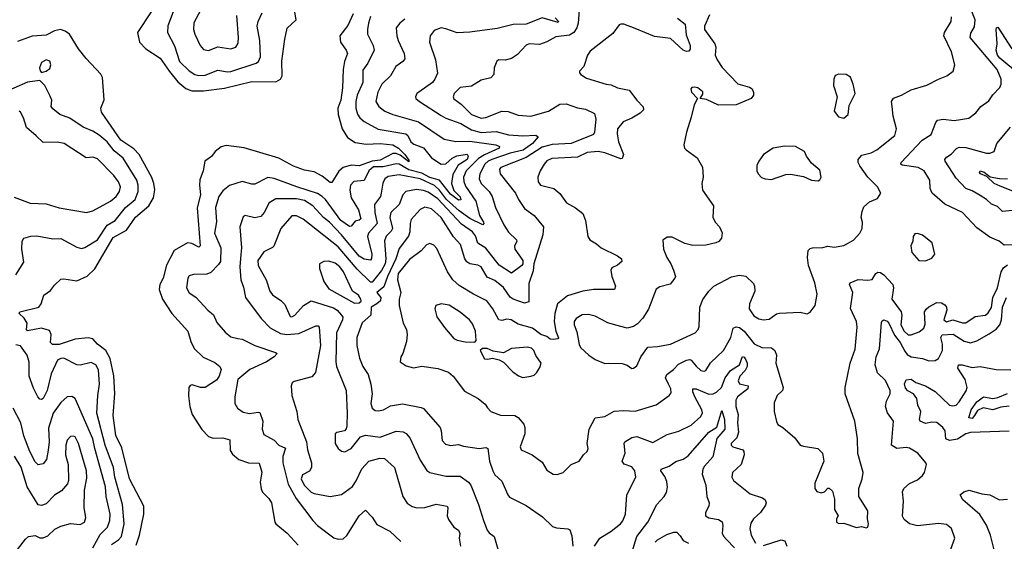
# Model space of a CAD drawing. Extents: x 2133489 to 2292442, y 756223 to 916462.
# Tile 287 of 463: x 2188999 to 2195136, y 881736 to 884986. Entities that reach past the tile are written whole.
import ezdxf

# ---------------------------------------------------------------- set-up
doc = ezdxf.new("R2010")
doc.units = 0

msp = doc.modelspace()

# ---------------------------------------------------------------- linework, layer by layer
at = {"layer": '0CON20XD'}
for points in [[(2189978.7, 885095), (2189922.2, 884947.8), (2189919.6, 884905), (2189963.1, 884823.1), (2189996.1, 884725), (2190056.2, 884666.2), (2190090, 884645), (2190115, 884638.2), (2190155, 884639.2), (2190235, 884672), (2190295, 884661.3), (2190315, 884663.3), (2190472, 884715), (2190488.1, 884725), (2190499.6, 884755), (2190495.4, 884855), (2190478.5, 884945), (2190484.7, 884975.3), (2190510.7, 885029.3)], [(2189819.3, 885035), (2189733.2, 884906.8), (2189745.5, 884845), (2189785, 884804.5), (2189875, 884746.9), (2189932.3, 884662.3), (2189985, 884597.8), (2190035, 884556), (2190072.7, 884542.7), (2190145, 884542), (2190275, 884560), (2190445, 884601), (2190595, 884598.6), (2190624.5, 884615), (2190635.4, 884635), (2190632.9, 884727.1), (2190651.1, 884865), (2190666.8, 884933.2), (2190721.8, 884985), (2190712.4, 885045)], [(2190143.1, 885075), (2190085, 884966.7), (2190082.9, 884925), (2190091.2, 884895), (2190123.9, 884823.9), (2190145, 884800), (2190175, 884794.5), (2190235, 884817.6), (2190315.4, 884804.6), (2190345.7, 884815), (2190360.2, 884839.8), (2190362.1, 884875), (2190352.3, 885012.3)], [(2192485.7, 885045), (2192480, 884965), (2192472.5, 884935), (2192453.6, 884905), (2192425, 884888.8), (2192340.6, 884879.4), (2192285, 884848.5), (2192238.7, 884831.3), (2192175, 884834.5), (2192155, 884827.8), (2192100.7, 884769.3), (2192065, 884743.5), (2192025, 884734.3), (2191985, 884735.6), (2191973, 884727), (2191956.7, 884685), (2191953.3, 884645), (2191935.8, 884624.2), (2191875, 884609.2), (2191815, 884572.2), (2191745, 884562.5), (2191706.9, 884525), (2191700, 884505), (2191705, 884492.5), (2191749.8, 884459.8), (2191814.7, 884395), (2191875, 884371.4), (2191903.5, 884376.5), (2192005, 884416.7), (2192042.8, 884412.8), (2192105, 884390.5), (2192185, 884384.5), (2192294.1, 884415.9), (2192365, 884460), (2192405, 884460.5), (2192475, 884436.2), (2192525, 884427.3), (2192582, 884402), (2192590, 884365), (2192582.2, 884285), (2192575, 884269.4), (2192435.4, 884214.6), (2192317.9, 884207.9), (2192255, 884191), (2192155, 884127.8), (2191998.6, 884065), (2191988.8, 884055), (2191994.4, 884024.4), (2192090, 883905), (2192107.3, 883865), (2192145, 883808.6), (2192206.2, 883765), (2192263.3, 883695), (2192258.9, 883645), (2192203.6, 883463.6), (2192198.3, 883421.7), (2192172.1, 883342.1), (2192172.3, 883227.7), (2192145, 883219.3), (2192074.2, 883244.2), (2192055, 883256.2), (2192015, 883317.4), (2191960, 883360), (2191912, 883382), (2191875, 883446.2), (2191855, 883456.1), (2191805, 883464.6), (2191785, 883477.8), (2191773.2, 883495), (2191746.9, 883585), (2191703, 883633), (2191625, 883754.1), (2191565, 883807.4), (2191525, 883816.9), (2191495, 883802.7), (2191439.6, 883740.4), (2191432.5, 883715), (2191431.6, 883665), (2191422.9, 883637.1), (2191365, 883561.1), (2191342.8, 883495), (2191291.4, 883385), (2191269.5, 883320.5), (2191225.6, 883285), (2191249.6, 883255), (2191246.8, 883235), (2191225, 883214.5), (2191188.8, 883195), (2191188.6, 883145), (2191133.2, 883096.8), (2191100.9, 883005), (2191101.2, 882955), (2191116.9, 882876.9), (2191137.8, 882825), (2191171.5, 882775), (2191188.5, 882715), (2191196.9, 882655), (2191187.9, 882595), (2191196.3, 882566.3), (2191215, 882550.8), (2191235, 882549.2), (2191266.7, 882555), (2191309.3, 882580.7), (2191385, 882592.5), (2191500.6, 882570.6), (2191515, 882562.9), (2191619.2, 882445), (2191626.9, 882425), (2191631.4, 882365), (2191652, 882342), (2191685, 882331.9), (2191735, 882339.2), (2191765, 882328), (2191863.2, 882313.2), (2191905, 882319.4), (2191917.5, 882315), (2191927.7, 882235), (2191947.1, 882175), (2191961.1, 882151.1), (2192005, 882110), (2192041.1, 882025), (2192051.9, 882011.9), (2192155, 881960), (2192257.8, 881887.8), (2192318.9, 881828.9), (2192345, 881819.4), (2192415, 881814.3), (2192427.3, 881807.3), (2192440.9, 881770.9), (2192445.7, 881705)], [(2195225, 883582), (2195135, 883580.8), (2195103.8, 883605), (2195045, 883630), (2194965, 883688.8), (2194874.2, 883785), (2194765, 883835.8), (2194687.1, 883905), (2194672.9, 883935), (2194671.1, 883985), (2194635.6, 884045), (2194598.8, 884065), (2194499.2, 884079.2), (2194491.2, 884085), (2194492, 884095), (2194623.9, 884236.1), (2194679.6, 884270.4), (2194708.5, 884345), (2194720.3, 884359.7), (2194755, 884366.2), (2194823, 884357), (2194915, 884371.4), (2194959.2, 884405), (2194990, 884445), (2195039.8, 884480.2), (2195065, 884517.5), (2195107.6, 884562.4), (2195115.9, 884585), (2195115.8, 884615), (2195091.1, 884675), (2194922.5, 884875), (2194927.4, 884902.6), (2194949.3, 884940.7), (2194953.4, 884985), (2194918, 885075)], [(2191078.1, 885021.9), (2191045, 884950), (2190994.7, 884885), (2190998.9, 884845), (2191034.6, 884795), (2191041.5, 884775), (2191024.1, 884725), (2191015.4, 884675), (2191011.8, 884561.8), (2190999.9, 884485), (2190981.7, 884435), (2190983.1, 884395), (2191009.3, 884305), (2191042.3, 884252.3), (2191090.7, 884220.7), (2191159.4, 884209.4), (2191245, 884214.2), (2191325.6, 884205), (2191359.6, 884185), (2191400.4, 884145), (2191425, 884110), (2191425, 884100), (2191371.3, 884141.3), (2191345, 884151.9), (2191325, 884151.6), (2191245, 884109.8), (2191195, 884104.2), (2191115, 884074.8), (2191065, 884079.8), (2191015, 884065.2), (2190987.2, 884042.8), (2190945, 883972), (2190935, 883970.8), (2190885, 884011.8), (2190835, 884037.8), (2190775, 884048.9), (2190705, 884073.1), (2190615, 884123.3), (2190397.7, 884187.7), (2190285, 884202.8), (2190255, 884194.6), (2190216.7, 884165), (2190195, 884134.2), (2190153.8, 884105), (2190143.3, 884045), (2190122, 883988), (2190119.7, 883955), (2190126.9, 883895), (2190104.4, 883814.4), (2190123.8, 883576.2), (2190115, 883568.2), (2190071.9, 883591.9), (2190045, 883595.2), (2189962, 883548), (2189913.6, 883456.4), (2189894.2, 883375.8), (2189873.5, 883335), (2189867.5, 883305), (2189888.8, 883245), (2189946.9, 883155), (2190046.7, 883045), (2190065, 882981.2), (2190086.7, 882936.7), (2190142.8, 882882.8), (2190215, 882849.4), (2190247.1, 882825), (2190255.5, 882805.5), (2190243.3, 882765), (2190225, 882739.4), (2190155, 882693.3), (2190125, 882693.5), (2190075, 882711.2), (2190062.6, 882707.4), (2190052.9, 882695), (2190051.5, 882641.5), (2190059.1, 882575), (2190074.7, 882525), (2190135, 882431.5), (2190175, 882388.5), (2190205, 882379.5), (2190265, 882380), (2190308.5, 882368.5), (2190310.8, 882300.8), (2190325, 882278.9), (2190364.3, 882245), (2190425, 882224.5), (2190492.5, 882222.5), (2190507.2, 882167.2), (2190496.9, 882105), (2190503.1, 882063.1), (2190512.1, 882042.1), (2190551.8, 882001.8), (2190567.5, 881975), (2190588.6, 881855), (2190595, 881844), (2190666.7, 881786.7), (2190735, 881711.4)], [(2191184.6, 885005), (2191172.8, 884965), (2191165.9, 884925), (2191167.8, 884895), (2191202.3, 884825), (2191207.5, 884795), (2191168.8, 884715), (2191138.2, 884671.8), (2191137.5, 884595), (2191102.7, 884515), (2191093.8, 884475), (2191093.1, 884435), (2191105, 884398.1), (2191119.2, 884375), (2191145, 884351.5), (2191233.5, 884303.5), (2191405.5, 884275), (2191417.5, 884265), (2191436.9, 884225), (2191455, 884211.2), (2191515, 884187.5), (2191565, 884124.6), (2191625, 884084.6), (2191655, 884087.9), (2191695, 884122.1), (2191723.3, 884136.7), (2191788, 884148), (2191794.1, 884135), (2191787.3, 884115), (2191731.3, 884078.7), (2191698.5, 884021.5), (2191691, 883965), (2191705, 883922.5), (2191745, 883882.2), (2191747.6, 883862.4), (2191735, 883861.9), (2191685, 883898.1), (2191615, 883985.5), (2191555, 884001.5), (2191505, 884030.2), (2191425, 884050), (2191365, 884086.4), (2191345, 884088.1), (2191265, 884068.8), (2191205, 884068.3), (2191175.2, 884045), (2191145, 883983.1), (2191082.6, 883977.4), (2191060.8, 883955), (2191057.4, 883922.6), (2191064.2, 883875), (2191110.2, 883800.2), (2191124.6, 883745.4), (2191115, 883736.5), (2191089.7, 883730.3), (2191065, 883698.6), (2191055, 883696.7), (2191001, 883735), (2190905, 883864.7), (2190884.1, 883885), (2190855, 883903), (2190725.7, 883944.3), (2190585, 883997.2), (2190545, 884001.8), (2190465, 883961.4), (2190445, 883961.4), (2190385, 883978.1), (2190306.6, 883953.4), (2190265, 883920), (2190240.4, 883885), (2190219.3, 883815), (2190225.3, 883725.3), (2190214.1, 883655), (2190252.1, 883565), (2190249.9, 883480.1), (2190239.1, 883460.9), (2190190.2, 883409.8), (2190165, 883401.1), (2190082.7, 883397.3), (2190055, 883390), (2190046.2, 883375), (2190038.6, 883315), (2190055, 883283.8), (2190097, 883257), (2190170.8, 883175), (2190207.4, 883147.4), (2190228.3, 883098.3), (2190279.4, 883039.4), (2190315, 883010.5), (2190358.8, 882998.8)], [(2191400.3, 884989.7), (2191368.6, 884965), (2191345.7, 884934.3), (2191349.1, 884885), (2191357.1, 884855), (2191395.4, 884775), (2191398.5, 884741.5), (2191387.1, 884725), (2191344.4, 884695), (2191310, 884635), (2191256.4, 884583.6), (2191230.5, 884535), (2191218.2, 884475), (2191237.3, 884445), (2191275, 884416.1), (2191325, 884395.9), (2191485, 884350), (2191645, 884240.4), (2191716.4, 884226.4), (2191805, 884229.7), (2191965.8, 884205.8), (2191990.5, 884195), (2191987.3, 884185), (2191895, 884144.3), (2191859.1, 884120.9), (2191782.6, 884045), (2191766, 884005), (2191767.2, 883977.2), (2191778.4, 883948.4), (2191841.1, 883855), (2191864.8, 883764.8), (2191888.9, 883725), (2191891.1, 883715), (2191885, 883707.1), (2191805, 883747.3), (2191738.5, 883795), (2191658.7, 883865), (2191615, 883923.6), (2191585, 883952.9), (2191495, 883994.6), (2191365, 884019.6), (2191295, 884009.3), (2191275.2, 883994.8), (2191262.4, 883967.6), (2191251.7, 883905), (2191246.8, 883883.2), (2191211.1, 883835), (2191212.4, 883785), (2191226.6, 883715), (2191173.8, 883656.2), (2191166.3, 883635), (2191193.7, 883525), (2191192.7, 883497.3), (2191185, 883486.7), (2191145, 883492.7), (2191115, 883513), (2191005.6, 883645), (2190929.8, 883725), (2190892.6, 883752.6), (2190826.4, 883826.4), (2190775, 883859.2), (2190725, 883870.4), (2190595, 883869.4), (2190554.4, 883845), (2190523.5, 883785), (2190501.1, 883758.9), (2190465, 883751.5), (2190405, 883765.6), (2190392.4, 883757.6), (2190371.1, 883695), (2190380.6, 883565), (2190376.4, 883523.6), (2190372.1, 883445), (2190378.2, 883365), (2190395, 883320), (2190405.4, 883255.4), (2190505, 883124.4), (2190560.9, 883065), (2190625, 883030.9), (2190665, 883025.2), (2190739.2, 883030.8), (2190845, 883078.5), (2190858.6, 883078.6), (2190865, 883070), (2190872.9, 882955), (2190842.4, 882787.6), (2190820.4, 882759.6), (2190708.8, 882731.2), (2190697.5, 882722.5), (2190690.8, 882705), (2190695.6, 882645), (2190726.7, 882545), (2190731.9, 882495), (2190787.2, 882355), (2190793.8, 882305), (2190816.9, 882225), (2190816.9, 882195), (2190806.1, 882173.9), (2190760.7, 882149.3), (2190753.4, 882125), (2190773.1, 882085), (2190815, 882042.5), (2190835, 882033.1), (2190935, 882015.6), (2191005, 882027.8), (2191072.3, 882077.7), (2191097, 882113), (2191132.3, 882187.7), (2191175, 882236.2), (2191244.3, 882254.3), (2191272.7, 882252.7), (2191335.4, 882195.4), (2191386.1, 882016.1), (2191413.9, 881973.9), (2191445, 881953.3), (2191475, 881943.5), (2191525, 881947.3), (2191595, 881967.1), (2191663.3, 881955), (2191668.1, 881945), (2191664.2, 881895), (2191672.1, 881872.1), (2191704.2, 881825), (2191734, 881805)], [(2192336.5, 884996.5), (2192357.1, 884975), (2192355, 884968.8), (2192255, 884998.1), (2192155, 884957.8), (2192075, 884955.9), (2191975, 884931.4), (2191805, 884907.9), (2191725, 884902.9), (2191655, 884929.2), (2191626, 884934), (2191581.8, 884918.2), (2191556.8, 884885), (2191553.1, 884845), (2191590, 884735), (2191602.9, 884652.9), (2191586.9, 884615), (2191571.4, 884595), (2191485.8, 884535), (2191474.3, 884525), (2191465.8, 884505), (2191467.5, 884495), (2191490, 884475), (2191625, 884389.4), (2191655, 884372.4), (2191748.1, 884338.1), (2191815, 884299.3), (2191875, 884282.2), (2191969, 884289), (2192045, 884267.5), (2192135, 884261.5), (2192215, 884266.4), (2192231.1, 884255), (2192194.8, 884215), (2192136.5, 884173.5), (2192055, 884153.8), (2191940.9, 884115), (2191918.4, 884105), (2191897.6, 884085), (2191867.1, 884025), (2191862.8, 883995), (2191875.4, 883965), (2191926.1, 883915), (2191944, 883884), (2191965.4, 883815), (2192016.8, 883706.8), (2192045, 883661.1), (2192095.6, 883615), (2192097.3, 883605), (2192083.8, 883575), (2192085.4, 883555), (2192135.3, 883485), (2192135.8, 883465), (2192129.6, 883455), (2192065, 883405.6), (2191986.5, 883456.5), (2191905, 883561.8), (2191855, 883593.8), (2191839.8, 883639.8), (2191822.1, 883665), (2191752.7, 883712.7), (2191605, 883870.2), (2191545, 883910.6), (2191515, 883921.9), (2191472, 883928), (2191405, 883914.5), (2191387.3, 883895), (2191363.2, 883835), (2191311.6, 883785), (2191305.9, 883754.1), (2191322.4, 883685), (2191315, 883668), (2191283.7, 883636.3), (2191273, 883607), (2191281.6, 883495), (2191277.7, 883465), (2191255, 883423.5), (2191205, 883360.4), (2191195, 883351.4), (2191185, 883351.2), (2191102.2, 883432.2), (2190985, 883570), (2190765, 883742.7), (2190725, 883763.2), (2190695, 883763.6), (2190626.7, 883685), (2190583.5, 883575), (2190575, 883565.6), (2190520.5, 883539.5), (2190484, 883485), (2190486.1, 883455), (2190535.4, 883365), (2190557.1, 883295), (2190575, 883270.5), (2190626.4, 883236.4), (2190651.9, 883211.9), (2190685, 883135.8), (2190695, 883134.5), (2190714.3, 883145), (2190768.1, 883205), (2190815, 883233.1), (2190955, 883189.6), (2190978.1, 883175), (2191005.7, 883145), (2191012.5, 883132.5), (2191011.9, 883115), (2190972.7, 883035), (2190969, 882855), (2190974.5, 882824.5), (2191032.9, 882675), (2191041.1, 882535), (2191038.8, 882455), (2191033.6, 882436.4), (2191022.5, 882425), (2190975, 882413.8), (2190966.2, 882405), (2190964.5, 882344.5), (2190985, 882314.3), (2191005, 882298), (2191025, 882292.5), (2191064.2, 882315), (2191122.7, 882387.3), (2191155, 882398.2), (2191245, 882384.1), (2191345, 882421.8), (2191388.7, 882418.7), (2191407.5, 882407.5), (2191429.9, 882379.9), (2191495, 882240.8), (2191536.6, 882176.6), (2191555.5, 882165.5), (2191655, 882142.7), (2191745, 882142.5), (2191795.7, 882105), (2191811.5, 882085), (2191859.6, 881965), (2191888.8, 881865), (2191913.5, 881805), (2191925, 881788), (2191955.5, 881765.5), (2191981.6, 881681.6)], [(2193098.8, 884995), (2193147.5, 884957.5), (2193152.2, 884892.2), (2193178.5, 884825), (2193177.5, 884802.5), (2193169.4, 884790.6), (2193155, 884787.5), (2193135, 884796.7), (2193055, 884867.9), (2192955, 884881.8), (2192835, 884931.5), (2192765, 884956.9), (2192745, 884958), (2192736, 884954), (2192695, 884899.2), (2192555, 884790), (2192538.5, 884765), (2192515.5, 884694.5), (2192487.5, 884665), (2192487.5, 884655), (2192496.7, 884645), (2192531.3, 884621.3), (2192654.6, 884584.6), (2192685, 884580.8), (2192725, 884561.3), (2192797.3, 884547.3), (2192845, 884484), (2192885, 884443.3), (2192887.1, 884425), (2192867.1, 884402.9), (2192815, 884371.8), (2192760.9, 884349.1), (2192725.5, 884305), (2192722.7, 884275), (2192731.4, 884225), (2192762.9, 884145), (2192755, 884120), (2192745, 884118.9), (2192645, 884156.2), (2192605, 884163.5), (2192535, 884157.3), (2192475, 884128.2), (2192315, 884121.5), (2192285, 884105.6), (2192266.9, 884085), (2192242, 884045), (2192229.2, 884005), (2192231.4, 883975), (2192244, 883955), (2192327.5, 883935), (2192365, 883902.9), (2192407.9, 883845), (2192463.4, 883813.4), (2192508.1, 883778.1), (2192525.6, 883735), (2192539.2, 883635), (2192552, 883615), (2192595, 883590), (2192623.3, 883563.3), (2192724.7, 883514.7), (2192750.8, 883495), (2192751.2, 883478.8), (2192725, 883456), (2192690, 883440), (2192682.9, 883425), (2192690, 883385), (2192712.5, 883325), (2192706.2, 883303.8), (2192575, 883304.1), (2192508.8, 883295), (2192412.5, 883265), (2192350, 883215), (2192333.4, 883155), (2192331.1, 883105), (2192339.7, 883045), (2192356.3, 883003.7), (2192352.3, 882997.7), (2192325, 882993.3), (2192306, 882996), (2192285, 883011.5), (2192248.1, 883025), (2192195, 883064.1), (2192105, 883088.2), (2192061.2, 883115), (2192035, 883120.4), (2192005, 883110.7), (2191985.7, 883115), (2191947.5, 883185), (2191910, 883235), (2191827.5, 883275), (2191738.8, 883328.8), (2191699.5, 883365), (2191666, 883414), (2191599.2, 883559.2), (2191580.1, 883580.1), (2191555, 883590.5), (2191535, 883583.5), (2191502.3, 883545), (2191429.1, 883490.9), (2191357.9, 883405), (2191353, 883365), (2191374.2, 883285), (2191364.7, 883245), (2191364.1, 883205), (2191389.1, 883095), (2191410.5, 883055), (2191414.5, 883025), (2191410.2, 882979.8), (2191386, 882905), (2191374, 882885), (2191371.2, 882855), (2191408.3, 882828.3), (2191453, 882817), (2191505, 882827.1), (2191605, 882812.5), (2191670.6, 882790.6), (2191700, 882765), (2191770.5, 882670.5), (2191856.1, 882626.1), (2191899.8, 882589.8), (2191915, 882568)], [(2193298.9, 885015), (2193267.7, 884945), (2193266.4, 884925), (2193331.9, 884835), (2193337.8, 884815), (2193334.4, 884765), (2193345.6, 884735), (2193377.3, 884687.3), (2193475, 884585.8), (2193547.5, 884565), (2193563.3, 884555), (2193573, 884533), (2193572.5, 884515), (2193557.5, 884495), (2193465, 884455.8), (2193355, 884453.3), (2193278.8, 884488.8), (2193240, 884495), (2193257.3, 884522.7), (2193256.4, 884536.4), (2193225, 884560.6), (2193204.2, 884565.8), (2193187.7, 884562.3), (2193181.2, 884555), (2193186, 884535), (2193222.5, 884495), (2193202, 884455), (2193185, 884377.5), (2193154, 884285), (2193137.5, 884205), (2193142.5, 884185), (2193152.5, 884175), (2193221.2, 884125), (2193255, 884067.5), (2193259.2, 884005), (2193250.8, 883965), (2193254.3, 883924.3), (2193324, 883825), (2193320, 883755), (2193333.3, 883725), (2193361.2, 883695), (2193377.7, 883657.7), (2193373.3, 883625), (2193355.8, 883604.2), (2193337.5, 883595), (2193275, 883581.4), (2193195, 883579.2), (2193145, 883590.8), (2193065, 883630), (2193035, 883630), (2193007.5, 883612.5), (2193012.5, 883555), (2193031.4, 883505), (2193058, 883465), (2193074, 883425), (2193086.1, 883386.1), (2193083.3, 883375), (2193052.7, 883337.3), (2192989.5, 883320.5), (2192965, 883306.7), (2192917.6, 883182.4), (2192883, 883127), (2192849.7, 883090.3), (2192825.5, 883074.5), (2192785, 883064.4), (2192715, 883081.5), (2192665, 883097.5), (2192585, 883138.8), (2192545, 883150), (2192505, 883146.4), (2192466.9, 883125), (2192455.6, 883105), (2192454.5, 883085), (2192471.5, 883041.5), (2192485, 882962.5), (2192494.4, 882944.4), (2192546.7, 882895), (2192585, 882868.8), (2192645, 882843.8), (2192666.7, 882846.7), (2192755, 882843.3), (2192785, 882833.3), (2192815, 882813.3)], [(2192815, 882813.3), (2192825, 882813.8), (2192845, 882830), (2192871.2, 882885), (2192915, 882946), (2192975, 882948.6), (2193055, 882963.5), (2193209.2, 883035), (2193227.1, 883055), (2193234.1, 883074.1), (2193238, 883195), (2193256.7, 883243.3), (2193294.2, 883295), (2193325, 883325.8), (2193435, 883383.1), (2193485, 883393.1), (2193525, 883388.6), (2193571.7, 883341.7), (2193579.4, 883325), (2193581.5, 883295), (2193547.5, 883215), (2193545.3, 883185.3), (2193575, 883140), (2193605, 883121.2), (2193635, 883115.4), (2193669.4, 883120.6), (2193715, 883152.5), (2193735, 883157.1), (2193862.7, 883162.7), (2193906.7, 883153.3), (2193925, 883162.5), (2193956, 883206), (2193968.9, 883275), (2193955.4, 883345.4), (2193915.5, 883455), (2193909.4, 883505), (2193913.3, 883546.7), (2193925, 883561.2), (2193940, 883565), (2194005, 883565.8), (2194035, 883573.8), (2194075, 883567.5), (2194135, 883579.2), (2194195, 883612), (2194235.8, 883655), (2194249.4, 883685), (2194251.1, 883725), (2194244.4, 883755.6), (2194248.8, 883791.2), (2194260.5, 883819.5), (2194295, 883850), (2194345, 883872.5), (2194366.7, 883905), (2194346, 883945), (2194284.2, 884004.2), (2194234.4, 884074.4), (2194224.6, 884095), (2194225.3, 884115), (2194248.7, 884141.3), (2194305, 884155.4), (2194340.6, 884175), (2194454.3, 884265), (2194462.9, 884305), (2194442.9, 884385), (2194436.1, 884443.9), (2194433.5, 884475), (2194445, 884497.1), (2194495.4, 884514.6), (2194555, 884548.1), (2194652.8, 884577.2), (2194725, 884615.7), (2194776.7, 884635), (2194816.2, 884665), (2194827.5, 884705), (2194806.7, 884785), (2194758.5, 884885), (2194763.8, 884905), (2194804.4, 884975), (2194807.4, 885002.6)], [(2189580.9, 882519.1), (2189592.3, 882657.7), (2189585.9, 882765.9), (2189563.2, 882875), (2189536.6, 882925), (2189484.5, 882965), (2189455, 882997.1), (2189425, 883004.4), (2189345, 882996.2), (2189245, 882962.6), (2189203, 882963), (2189190.8, 882975), (2189195.5, 883025), (2189185, 883050), (2189134.7, 883064.7), (2189046.8, 883046.8), (2189042.3, 883055), (2189046.2, 883095), (2189027.1, 883127.1), (2188995.8, 883155), (2189000, 883165), (2189118.1, 883195), (2189133.5, 883215), (2189149.7, 883270.3), (2189192.1, 883297.9), (2189215, 883331.2), (2189255, 883368.1), (2189275, 883370.9), (2189355, 883358.2), (2189418.6, 883388.6), (2189467.3, 883432.7), (2189581.5, 883628.5), (2189665, 883674.3), (2189721.2, 883755), (2189805, 883826.7), (2189832.3, 883875), (2189841, 883925), (2189836.1, 883965), (2189823, 884003), (2189743.7, 884145), (2189710.8, 884180.8), (2189629.2, 884235), (2189508.7, 884408.7), (2189504.6, 884435), (2189526.6, 884486.6), (2189515.7, 884625), (2189505, 884645.8), (2189413.5, 884743.5), (2189365.3, 884805), (2189308.8, 884895), (2189283.4, 884913.4), (2189253.6, 884923.6), (2189215, 884916.5), (2189165, 884888.9), (2189077.5, 884882.5), (2188985, 884849.6)], [(2195230, 884645), (2195107.3, 884745), (2195093.1, 884765), (2195084.8, 884795), (2195092, 884835), (2195085.8, 884925), (2195086.7, 884935), (2195095, 884940), (2195183.5, 884803.5)], [(2189135, 884656.7), (2189165, 884664), (2189187.6, 884682.4), (2189192.9, 884705), (2189186.4, 884726.4), (2189165, 884735.6), (2189135, 884720), (2189122.5, 884685), (2189126.1, 884666.1), (2189135, 884656.7)], [(2188974, 883396), (2189025.7, 883475), (2189011.9, 883555), (2189013.6, 883606.4), (2189025.8, 883624.2), (2189067.5, 883637.5), (2189105, 883639.4), (2189205, 883620), (2189255, 883622.2), (2189355, 883567.5), (2189385, 883560), (2189405, 883566.9), (2189485, 883614.5), (2189544.7, 883705), (2189595, 883735.4), (2189658.8, 883815), (2189718.1, 883865), (2189736.8, 883915), (2189737.9, 883955), (2189728.6, 883985), (2189645, 884122.1), (2189588.6, 884168.6), (2189545, 884224.7), (2189495, 884266.3), (2189455, 884292.2), (2189395, 884316.8), (2189312.2, 884372.2), (2189250, 884395), (2189205, 884430.8), (2189196, 884445), (2189199.2, 884485), (2189188.9, 884508.9), (2189155.7, 884575.7), (2189125, 884607.5), (2189047.3, 884597.3), (2188875, 884520.9)], [(2194135, 884371.4), (2194162.5, 884395), (2194169.5, 884450.5), (2194206.7, 884525), (2194194.2, 884585), (2194177.7, 884627.7), (2194150, 884645), (2194104.2, 884645.8), (2194082.3, 884637.7), (2194073.8, 884615), (2194071.2, 884575), (2194093.8, 884505), (2194076, 884415), (2194101.5, 884381.5), (2194135, 884371.4)], [(2188965, 883879.5), (2189065, 883841.9), (2189165, 883838.8), (2189245, 883813.4), (2189415.4, 883784.6), (2189455, 883793.8), (2189565, 883856), (2189600, 883885), (2189622.1, 883915), (2189627.5, 883945), (2189615.7, 883975.7), (2189585.2, 884015.2), (2189485, 884119.1), (2189455, 884129.5), (2189414.2, 884124.2), (2189276.7, 884215), (2189232, 884222), (2189145, 884220.6), (2189101.8, 884261.8), (2189042.2, 884315), (2189023.3, 884375), (2189005, 884408.6), (2188995, 884416.5)], [(2195186.6, 883796.6), (2195125, 883790.4), (2195092.7, 883822.7), (2195055, 883835.4), (2195025.5, 883865), (2194985, 883891.3), (2194935, 883919.7), (2194895, 883933.3), (2194835, 883998.5), (2194767.5, 884105), (2194766, 884115), (2194775, 884129.2), (2194805, 884146.9), (2194836.9, 884183.1), (2194855, 884191.3), (2194895, 884189.8), (2195025, 884154.5), (2195045.5, 884154.5), (2195072, 884165), (2195090, 884215), (2195174.6, 884315.4)], [(2193975, 883982.5), (2193985, 883987.5), (2193993.3, 884005), (2193985, 884048.8), (2193935, 884092.5), (2193903.3, 884135), (2193890, 884165), (2193835, 884196.2), (2193765, 884196.9), (2193695, 884184.5), (2193634.4, 884145), (2193605, 884103.8), (2193593.4, 884076.6), (2193592.5, 884045), (2193602.2, 884025), (2193623.4, 884003.4), (2193645, 883993.3), (2193685, 883990.8), (2193775, 884021.4), (2193804.1, 884024.1), (2193885, 884008.8), (2193935, 883986), (2193975, 883982.5)], [(2195187.9, 883917.9), (2195109.4, 883949.4), (2195073.1, 883965), (2195027.8, 884007.8), (2194986.5, 884025), (2194981.5, 884035), (2194985, 884044), (2195009.6, 884035), (2195047.6, 884007.6), (2195105, 883996.3), (2195155, 883994.8)], [(2194645, 883483.3), (2194685, 883500.8), (2194702, 883525), (2194685.8, 883595), (2194625, 883643.8), (2194595, 883653.8), (2194577.5, 883652.5), (2194566.7, 883635), (2194566, 883605), (2194554.1, 883575.9), (2194560, 883535), (2194603.3, 883485), (2194645, 883483.3)], [(2191085, 883219.2), (2191115, 883220.8), (2191128.3, 883231.7), (2191125.7, 883245), (2191109.8, 883269.8), (2191073.3, 883295), (2191018.2, 883415), (2190993.8, 883445), (2190965, 883468), (2190925, 883481.8), (2190895, 883479.4), (2190866.7, 883465), (2190868.1, 883435), (2190895.3, 883355), (2190925, 883308.9), (2191085, 883219.2)], [(2191915, 882568), (2191935, 882544.2), (2191995, 882522.5), (2192085, 882519.2), (2192105, 882507.5), (2192141.2, 882465), (2192148, 882445), (2192147.1, 882405), (2192118.8, 882325), (2192125, 882306.7), (2192193.3, 882275), (2192255, 882228), (2192285, 882179.2), (2192325, 882154), (2192348.8, 882151.2), (2192385.6, 882164.4), (2192435.6, 882214.4), (2192485.8, 882234.2), (2192513.3, 882275), (2192536.7, 882295), (2192541.2, 882315), (2192536.2, 882345), (2192547.8, 882435), (2192585, 882506.2), (2192645, 882513.1), (2192704.1, 882545.9), (2192765, 882550.6), (2192835, 882547.1), (2192965, 882585.8), (2193046, 882645), (2193059.3, 882660.7), (2193058.2, 882685), (2193042.5, 882715), (2193023.3, 882755), (2193031.5, 882775), (2193073.9, 882806.1), (2193105, 882838.9), (2193155, 882864.7), (2193175, 882868.5), (2193185, 882863.6), (2193215, 882826.2), (2193245, 882800.5), (2193265, 882795.6), (2193275, 882800.6), (2193305, 882846.9), (2193386.4, 882925), (2193431.6, 883005), (2193445.9, 883064.1), (2193465, 883072.2), (2193485, 883067.9), (2193515, 883044.7), (2193577.1, 882967.1), (2193625, 882943.2), (2193685, 882941.1), (2193705.5, 882925.5), (2193715.5, 882895), (2193712.7, 882845), (2193756.8, 882693.2), (2193754.2, 882675.8), (2193719.2, 882645), (2193701.7, 882598.3), (2193700.5, 882545), (2193715, 882482.5), (2193725, 882464.2), (2193755, 882446), (2193830.8, 882380.8), (2193862.5, 882335), (2193885, 882328.8), (2193973.9, 882313.9), (2194003.3, 882285), (2194010, 882235), (2193955, 882097.5), (2193954.2, 882064.2), (2193966.4, 882046.4), (2193995, 882038.8), (2194015, 882043.8), (2194035, 882067.5), (2194045, 882067.5), (2194065, 882047.5), (2194077.7, 881997.7), (2194078, 881935), (2194100, 881895), (2194090, 881875), (2194090, 881855), (2194105, 881847.5), (2194135, 881848), (2194215, 881822.5), (2194245, 881828.6), (2194275, 881820.6), (2194286.1, 881823.9), (2194290, 881845), (2194283.6, 881875), (2194285.7, 881925), (2194228.8, 882015), (2194230, 882065), (2194250.8, 882125), (2194256, 882165), (2194222.2, 882282.2), (2194220.8, 882375), (2194203.6, 882485), (2194144.5, 882654.5), (2194143.1, 882695), (2194174.5, 882845), (2194206.2, 882933.8), (2194219.3, 883069.3), (2194214.5, 883104.5), (2194177.3, 883187.3), (2194191.8, 883285), (2194170.8, 883335), (2194174.5, 883345.5), (2194225, 883366.5), (2194285, 883362.5), (2194312, 883368), (2194335, 883404), (2194348.3, 883411.7), (2194365, 883410), (2194385, 883395.5), (2194440.6, 883335), (2194444.5, 883315), (2194434, 883245), (2194493.8, 883165), (2194497.7, 883145), (2194491.4, 883085), (2194511.9, 883045), (2194536.7, 883023.3), (2194555, 883021.8), (2194605, 883041.2), (2194635, 883064.4), (2194641.9, 883088.1), (2194638.5, 883165), (2194648.1, 883181.9), (2194666.1, 883196.1), (2194715, 883223.3), (2194745, 883222.5), (2194765, 883210), (2194775.4, 883195.4), (2194778.5, 883175), (2194758.9, 883115), (2194775, 883103.3), (2194815, 883115.5), (2194875, 883096.6), (2194895, 883096.2), (2194955, 883136.7), (2195017.5, 883145), (2195035, 883159.1), (2195055, 883192.9), (2195064.8, 883255.2), (2195092.6, 883315), (2195115.4, 883415), (2195130.5, 883439.5), (2195155, 883459.4)], [(2194530.7, 882900.7), (2194555, 882885.7), (2194625, 882874.2), (2194665, 882860.7), (2194705, 882862.7), (2194725, 882875.8), (2194751.1, 882925), (2194750.9, 882965), (2194740, 883005), (2194747.8, 883022.2), (2194816.4, 883026.4), (2194885, 882982.2), (2194925, 882973.2), (2194965, 882985.3), (2195041.3, 883028.7), (2195085, 883057.9), (2195107.6, 883085), (2195117.9, 883115), (2195123.8, 883195), (2195149.6, 883255)], [(2191835, 882976.7), (2191843.8, 882986.2), (2191838.9, 883045), (2191821.5, 883091.5), (2191803.5, 883115), (2191745, 883162.9), (2191675, 883207.1), (2191625, 883215.5), (2191593.3, 883205), (2191586, 883185), (2191599.4, 883135), (2191647, 883067), (2191705, 883000), (2191725, 882988.6), (2191775, 882978.1), (2191835, 882976.7)], [(2194794.2, 881665), (2194828.1, 881755), (2194805.7, 881815), (2194775, 881840), (2194725, 881847.1), (2194595, 881831.4), (2194545, 881843.8), (2194511.7, 881871.7), (2194501.7, 881891.7), (2194507, 881987), (2194501.4, 882045), (2194510, 882065), (2194544.6, 882095.4), (2194595, 882119.2), (2194625, 882146.2), (2194638, 882165), (2194650, 882215), (2194647.5, 882225), (2194596.7, 882285), (2194545.4, 882315.4), (2194525, 882319.5), (2194465, 882314.6), (2194431.9, 882335), (2194444.1, 882484.1), (2194407.3, 882537.3), (2194394.5, 882575), (2194400.7, 882609.3), (2194423.3, 882655), (2194423.3, 882675), (2194395, 882737.1), (2194345, 882785.6), (2194330.3, 882835), (2194336.5, 882885), (2194358.4, 882935), (2194371.3, 883098.7), (2194375, 883110), (2194384.5, 883115.5), (2194405, 883107.7), (2194415, 883094.5), (2194450.7, 883020.7), (2194487.3, 882975), (2194515, 882919.6), (2194530.7, 882900.7)], [(2189572.3, 881715), (2189615.6, 881744.4), (2189634, 881765), (2189650.5, 881845), (2189639.5, 881965), (2189593, 882135), (2189583.5, 882195), (2189531.3, 882335), (2189479.8, 882535), (2189485.2, 882645), (2189496.5, 882715), (2189489.8, 882805), (2189473.6, 882835), (2189445, 882849.2), (2189375, 882832.5), (2189355.4, 882835.4), (2189275, 882875.9), (2189255, 882875.8), (2189235, 882865.4), (2189195, 882779.2), (2189171.1, 882675), (2189145, 882626.2), (2189135, 882620), (2189125, 882622), (2189112, 882635), (2189085, 882690), (2189057.1, 882765), (2189057.3, 882852.7), (2189046.3, 882896.3), (2189003.1, 882953.1), (2188975, 882960.9)], [(2190358.8, 882998.8), (2190385, 882994.5), (2190464, 882955), (2190593.2, 882913.2), (2190604, 882905), (2190585.6, 882885), (2190536.9, 882855), (2190433.4, 882806.6), (2190359.6, 882745), (2190339.1, 882635), (2190340.9, 882595), (2190355.6, 882565), (2190391.3, 882541.3), (2190432.4, 882532.4), (2190485, 882541.5), (2190495, 882538.1), (2190515.4, 882485), (2190510, 882435), (2190521.2, 882401.2), (2190585, 882366.9), (2190615, 882334.6), (2190655, 882315.7), (2190639.2, 882265), (2190639.6, 882225), (2190672.2, 882092.2), (2190722.5, 882002.5), (2190825.6, 881865.6), (2190855.6, 881835), (2190956.6, 881756.6), (2190985, 881749.2), (2191015, 881752.1), (2191038.3, 881771.7), (2191115.7, 881895), (2191155, 881930), (2191195.6, 881885.6), (2191225, 881841.2), (2191305, 881800), (2191375, 881734)], [(2192135, 882757.1), (2192185, 882764.4), (2192205, 882770.8), (2192220, 882785), (2192241.3, 882818.7), (2192248.6, 882845), (2192215, 882893.8), (2192202.9, 882925), (2192188.3, 882938.3), (2192165, 882945.5), (2192065, 882937.1), (2192015, 882910), (2191950.7, 882920.7), (2191913, 882937), (2191883, 882937), (2191870, 882925), (2191895, 882872.5), (2191915, 882870), (2191945, 882876.7), (2191987.3, 882867.3), (2192015, 882851.2), (2192071.7, 882791.7), (2192107.6, 882767.6), (2192135, 882757.1)], [(2192580.8, 881705), (2192614.5, 881755.5), (2192685, 881800), (2192744.3, 881845), (2192757.3, 881862.7), (2192775.6, 881905), (2192782.2, 882025), (2192839.5, 882135), (2192832.5, 882175), (2192815, 882200), (2192767.3, 882217.3), (2192753.2, 882235), (2192772.9, 882285), (2192765.8, 882345), (2192770, 882355), (2192815, 882382.5), (2192845, 882389.2), (2192945, 882352.2), (2193035, 882402.2), (2193107.4, 882422.6), (2193185, 882458.5), (2193245, 882514.4), (2193253.7, 882536.3), (2193251.1, 882555), (2193207, 882635), (2193195, 882666.7), (2193195, 882685.7), (2193215, 882685.4), (2193295, 882652.3), (2193322, 882655), (2193342.5, 882665), (2193372.2, 882695), (2193396.7, 882755), (2193429, 882801), (2193485.2, 882835), (2193505, 882888.2), (2193515, 882883.8), (2193525, 882866.4), (2193533.3, 882845), (2193533.1, 882825), (2193520, 882800), (2193487, 882765), (2193477.7, 882735), (2193486.1, 882716.1), (2193520.7, 882709.3), (2193540, 882705), (2193536.9, 882685), (2193472.5, 882635), (2193462.1, 882615), (2193462.1, 882575), (2193476.3, 882526.3), (2193472.2, 882475), (2193480, 882415), (2193468.6, 882381.4), (2193434.3, 882345), (2193434.3, 882335), (2193444, 882325), (2193506.2, 882306.2), (2193513.1, 882295), (2193513.5, 882275), (2193496.7, 882215), (2193440.8, 882165), (2193437.1, 882135), (2193448, 882115), (2193552.6, 882032.6), (2193627.8, 882007.8), (2193645.7, 881995), (2193652.2, 881975), (2193648.1, 881961.9), (2193615.4, 881915), (2193572.5, 881875), (2193555, 881848.8), (2193549.1, 881815), (2193558.2, 881775), (2193584.1, 881724.1)], [(2195165, 882422.7), (2194925, 882414.5), (2194895, 882405.4), (2194845, 882371.9), (2194794.2, 882364.2), (2194770.9, 882375), (2194766.6, 882425), (2194752, 882445), (2194715, 882475.8), (2194685, 882478.1), (2194645, 882469.6), (2194610.6, 882485), (2194606.5, 882495), (2194614.7, 882545), (2194596.8, 882585), (2194590.7, 882625), (2194569.3, 882655), (2194534, 882674), (2194519.8, 882689.8), (2194513.2, 882716.8), (2194525, 882741.5), (2194555, 882745.7), (2194584.9, 882724.9), (2194644.6, 882705), (2194705, 882668.6), (2194794.5, 882585), (2194815, 882579.7), (2194835, 882583.2), (2194855, 882604.3), (2194897.4, 882672.6), (2194903.8, 882695), (2194891.9, 882745), (2194845.4, 882815), (2194850.8, 882835), (2194873.8, 882836.2), (2194935, 882818.2), (2194985, 882824.3), (2195085, 882806.9), (2195176.3, 882803.7)], [(2189455.2, 881694.8), (2189501, 881779), (2189545.9, 881825), (2189560, 881865), (2189562, 881905), (2189537.5, 882015), (2189534.2, 882075), (2189466.7, 882315), (2189455.9, 882375), (2189345, 882625.8), (2189325, 882638.1), (2189294.7, 882635.3), (2189255, 882600.9), (2189208, 882535), (2189178.2, 882441.8), (2189183, 882355), (2189176.7, 882303.2), (2189165.4, 882245), (2189145, 882218.6), (2189115, 882212.9), (2189095, 882231.4), (2189061.6, 882295), (2189024, 882394), (2189005.3, 882475), (2188958.8, 882565)], [(2195165, 882577.5), (2195115, 882571.5), (2195065, 882554.9), (2195003.2, 882566.8), (2194968.9, 882551.1), (2194949.3, 882520.7), (2194935, 882501.3), (2194914.6, 882504.6), (2194929.5, 882555), (2194965, 882604.1), (2195005, 882635.4), (2195065, 882625.6), (2195095, 882631.3), (2195155, 882656.3)], [(2189725, 881712.9), (2189745.8, 881775), (2189773.3, 881905), (2189772.5, 881955), (2189683.1, 882125), (2189635, 882318.6), (2189598.9, 882395), (2189580.9, 882519.1)], [(2192814.1, 881665), (2192846, 881765), (2192913.2, 881855), (2192970.5, 881965), (2193015, 882014.3), (2193029.5, 882040.5), (2193036.5, 882073.5), (2193032.2, 882107.8), (2193020.2, 882140.2), (2192994.4, 882175), (2192997.1, 882185), (2193046.9, 882203.1), (2193087.8, 882232.2), (2193135, 882248.5), (2193165, 882269.2), (2193294.7, 882415.3), (2193345, 882446.4), (2193375, 882551.2), (2193391.6, 882495), (2193394.8, 882435), (2193345, 882376.1), (2193318.3, 882261.8), (2193266.8, 882205), (2193257.3, 882185), (2193253.3, 882155), (2193275.3, 882085), (2193281.5, 882015), (2193295.5, 881975), (2193293.5, 881955), (2193273.5, 881915), (2193273.1, 881895), (2193295, 881881.5), (2193355, 881871.1), (2193376.5, 881856.5), (2193381.1, 881835), (2193376.5, 881785), (2193386.7, 881765), (2193405, 881747.5), (2193454.5, 881695)], [(2188985.9, 881685), (2189035, 881750), (2189054.3, 881765), (2189095, 881773.1), (2189125, 881757.8), (2189145, 881756.7), (2189175, 881770), (2189218.1, 881811.9), (2189255, 881831.1), (2189315, 881846.9), (2189375, 881840.6), (2189402, 881855), (2189411.9, 881885), (2189400, 881945), (2189403.1, 882055), (2189418.5, 882128.5), (2189416.4, 882175), (2189365, 882346), (2189345, 882386.2), (2189335, 882392), (2189315, 882388), (2189295, 882366.2), (2189287.1, 882335), (2189284.8, 882275), (2189300.3, 882215), (2189302.9, 882115), (2189297.1, 882095), (2189259.1, 882050.9), (2189215, 882023.1), (2189165, 881970), (2189135, 881958.6), (2189115, 881964.2), (2189044.7, 882075), (2189008.1, 882198.1), (2188966.7, 882266.7)], [(2195075.4, 881675.4), (2195049.6, 881775), (2195025, 881836.9), (2194982.9, 881902.9), (2194876.2, 881995), (2194860, 882025), (2194882.5, 882045), (2194915.7, 882054.3), (2194995, 882032.7), (2195045, 882026.2), (2195105, 881994), (2195155, 881998)], [(2191734, 881805), (2191743.1, 881785), (2191738.1, 881755), (2191745.6, 881705)], [(2192960.3, 881729.7), (2192974.8, 881745.2), (2193031.7, 881778.3), (2193075, 881793.8), (2193095, 881791.9), (2193115, 881769.1), (2193135, 881741.5), (2193168, 881725)], [(2193635, 881710.7), (2193745, 881745.5), (2193768, 881738), (2193780.4, 881705)]]:
    msp.add_lwpolyline(points, dxfattribs=at)

doc.saveas('drawing.dxf')
